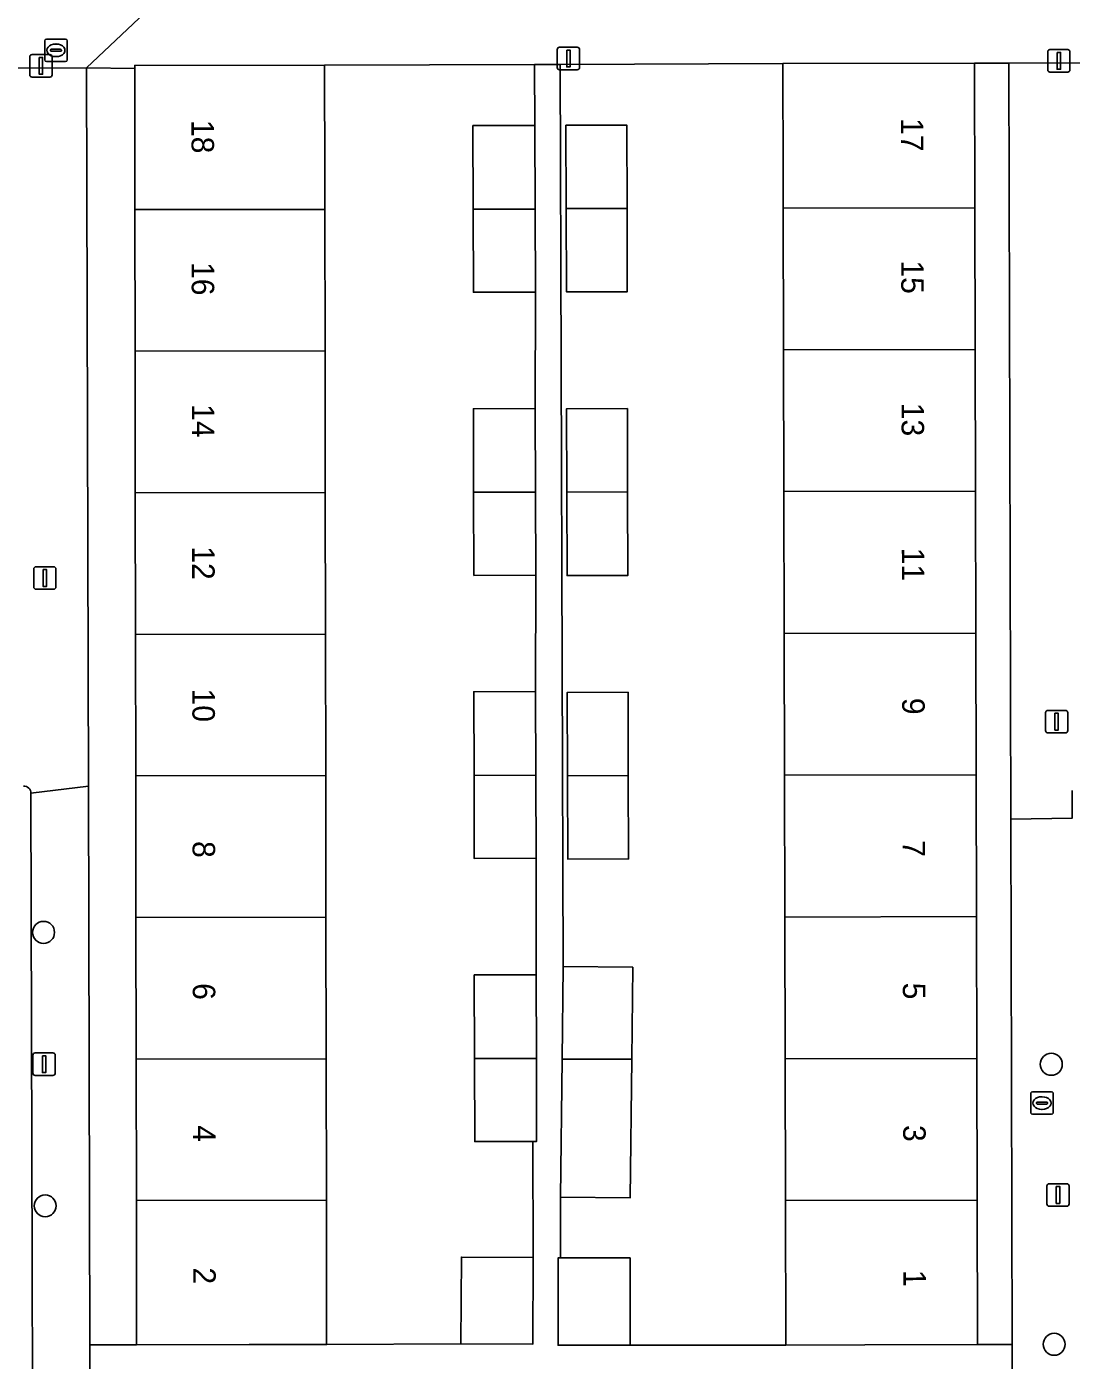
# Model space of a CAD drawing. Extents: x 160732 to 162107, y 387428 to 388479.
# Drawn here: x 161403.3 to 161449.7, y 388109.3 to 388168.6 of the extents above; entities that cross this region are included whole.
import ezdxf

# ---------------------------------------------------------------- set-up
doc = ezdxf.new("R2010")
doc.units = 0
for name, color, linetype in [('IMGEO_Boom', 7, 'Continuous'), ('IMGEO_Brandkraan', 7, 'Continuous'), ('IMGEO_Erf', 7, 'Continuous'), ('IMGEO_Lichtmast', 7, 'Continuous'), ('IMGEO_Pand', 7, 'Continuous'), ('IMGEO_Pand_nummerreeks', 7, 'Continuous'), ('IMGEO_Rijbaan_lokaal_open', 7, 'Continuous'), ('IMGEO_Voetpad_open', 7, 'Continuous')]:
    doc.layers.add(name, color=color, linetype=linetype)

msp = doc.modelspace()

# ---------------------------------------------------------------- linework, layer by layer
at = {"layer": 'IMGEO_Boom'}
for centre in [(161404.02, 388128.345), (161448.803, 388122.484), (161404.093, 388116.191), (161448.931, 388110.037)]:
    msp.add_circle(centre, 0.489, dxfattribs=at)
at = {"layer": 'IMGEO_Brandkraan'}
for p, q in [((161404.071, 388167.126), (161404.071, 388167.978)), ((161404.146, 388168.052), (161404.998, 388168.052)), ((161404.33, 388167.546), (161404.33, 388167.558)), ((161404.768, 388167.509), (161404.37, 388167.509)), ((161404.373, 388167.595), (161404.771, 388167.595)), ((161404.559, 388167.832), (161404.584, 388167.832)), ((161404.814, 388167.558), (161404.814, 388167.546)), ((161405.072, 388167.978), (161405.072, 388167.126)), ((161404.998, 388167.052), (161404.146, 388167.052)), ((161404.582, 388167.272), (161404.557, 388167.272)), ((161447.889, 388120.333), (161447.889, 388121.185)), ((161447.964, 388121.259), (161448.816, 388121.259)), ((161448.148, 388120.753), (161448.148, 388120.765)), ((161448.586, 388120.716), (161448.188, 388120.716)), ((161448.191, 388120.802), (161448.589, 388120.802)), ((161448.377, 388121.039), (161448.402, 388121.039)), ((161448.632, 388120.765), (161448.632, 388120.753)), ((161448.89, 388121.185), (161448.89, 388120.333)), ((161448.816, 388120.259), (161447.964, 388120.259)), ((161448.4, 388120.479), (161448.375, 388120.479))]:
    msp.add_line(p, q, dxfattribs=at)
for points in [[(161404.071, 388167.126), (161404.071, 388167.978)], [(161404.146, 388168.052), (161404.998, 388168.052)], [(161405.072, 388167.978), (161405.072, 388167.126)], [(161404.998, 388167.052), (161404.146, 388167.052)], [(161447.889, 388120.333), (161447.889, 388121.185)], [(161447.964, 388121.259), (161448.816, 388121.259)], [(161448.89, 388121.185), (161448.89, 388120.333)], [(161448.816, 388120.259), (161447.964, 388120.259)]]:
    msp.add_lwpolyline(points, dxfattribs=at)
for centre, radius, start, end in [((161404.148, 388167.976), 0.0765, 91.55205, 178.44795), ((161404.148, 388167.976), 0.0765, 91.55205, 178.44795), ((161404.37, 388167.555), 0.0403, 85.87752, 175.75265), ((161404.367, 388167.545), 0.0366, 178.93798, 274.71019), ((161404.771, 388167.552), 0.043, 264.86636, 352.45326), ((161404.775, 388167.557), 0.0386, 1.73085, 96.63898), ((161404.996, 388167.976), 0.0765, 1.55205, 88.44795), ((161404.996, 388167.976), 0.0765, 1.55205, 88.44795), ((161404.148, 388167.128), 0.0765, 181.55205, 268.44795), ((161404.148, 388167.128), 0.0765, 181.55205, 268.44795), ((161404.996, 388167.128), 0.0765, 271.55205, 358.44795), ((161404.996, 388167.128), 0.0765, 271.55205, 358.44795), ((161447.966, 388121.183), 0.0765, 91.55205, 178.44795), ((161447.966, 388121.183), 0.0765, 91.55205, 178.44795), ((161448.188, 388120.762), 0.0403, 85.87752, 175.75265), ((161448.185, 388120.752), 0.0366, 178.93798, 274.71019), ((161448.589, 388120.759), 0.043, 264.86636, 352.45326), ((161448.593, 388120.764), 0.0386, 1.73085, 96.63898), ((161448.814, 388121.183), 0.0765, 1.55205, 88.44795), ((161448.814, 388121.183), 0.0765, 1.55205, 88.44795), ((161447.966, 388120.335), 0.0765, 181.55205, 268.44795), ((161447.966, 388120.335), 0.0765, 181.55205, 268.44795), ((161448.814, 388120.335), 0.0765, 271.55205, 358.44795), ((161448.814, 388120.335), 0.0765, 271.55205, 358.44795)]:
    msp.add_arc(centre, radius, start, end, dxfattribs=at)
for centre, major_axis, ratio, start_param, end_param in [((161404.558, 388167.552), (-0.387, 0.002), 0.722429, 4.712389, 7.853982), ((161404.583, 388167.552), (-0.39, 0.002), 0.717154, 1.570796, 4.712389), ((161448.376, 388120.759), (-0.387, 0.002), 0.722429, 4.712389, 7.853982), ((161448.401, 388120.759), (-0.39, 0.002), 0.717154, 1.570796, 4.712389)]:
    msp.add_ellipse(centre, major_axis=major_axis, ratio=ratio, start_param=start_param, end_param=end_param, dxfattribs=at)
at = {"layer": 'IMGEO_Erf'}
for points in [[(161423.151, 388135.324), (161423.139, 388139.038), (161425.889, 388139.047), (161425.894, 388144.221), (161423.144, 388144.212), (161423.132, 388147.908), (161423.12, 388151.622), (161425.87, 388151.631), (161425.875, 388156.805), (161423.125, 388156.796), (161423.113, 388160.492), (161423.101, 388164.206), (161425.851, 388164.215), (161425.842, 388166.923), (161416.512, 388166.893), (161416.52, 388161.894), (161416.522, 388160.482), (161416.532, 388154.19), (161416.541, 388147.898), (161416.551, 388141.606), (161416.56, 388135.314), (161416.569, 388129.022), (161416.579, 388122.73), (161416.588, 388116.437), (161416.598, 388110.027), (161422.563, 388110.057), (161422.587, 388113.914), (161425.782, 388113.894), (161425.765, 388119.052), (161423.182, 388119.044), (161423.17, 388122.74), (161423.158, 388126.454), (161425.908, 388126.463), (161425.913, 388131.637), (161423.163, 388131.628)], [(161436.933, 388141.633), (161436.919, 388147.935), (161436.905, 388154.237), (161436.891, 388160.539), (161436.888, 388161.96), (161436.877, 388166.959), (161426.984, 388166.927), (161427.114, 388126.829), (161430.205, 388126.793), (161430.157, 388122.714), (161430.084, 388116.546), (161426.994, 388116.583), (161426.994, 388113.874), (161430.082, 388113.874), (161430.082, 388109.996), (161437.004, 388110.003), (161436.99, 388116.426), (161436.976, 388122.728), (161436.962, 388129.029), (161436.947, 388135.331)], [(161446.922, 388166.978), (161445.393, 388166.978), (161445.407, 388160.557), (161445.422, 388154.255), (161445.436, 388147.953), (161445.45, 388141.651), (161445.464, 388135.35), (161445.478, 388129.048), (161445.492, 388122.746), (161445.507, 388116.444), (161445.521, 388110.023), (161447.059, 388110.027), (161447.003, 388133.376)], [(161408.108, 388141.593), (161408.099, 388147.885), (161408.089, 388154.177), (161408.08, 388160.469), (161408.07, 388166.736), (161405.936, 388166.777), (161406.014, 388134.849), (161406.074, 388110.009), (161408.156, 388110.014), (161408.146, 388116.425), (161408.137, 388122.717), (161408.127, 388129.009), (161408.118, 388135.301)], [(161429.949, 388160.524), (161429.961, 388156.818), (161427.261, 388156.809), (161427.249, 388160.519), (161427.237, 388164.22), (161429.937, 388164.228)], [(161429.989, 388144.214), (161427.289, 388144.205), (161427.277, 388147.915), (161427.265, 388151.616), (161429.965, 388151.624), (161429.977, 388147.92)], [(161429.993, 388139.02), (161430.005, 388135.316), (161430.017, 388131.61), (161427.317, 388131.601), (161427.305, 388135.309), (161427.293, 388139.012)]]:
    msp.add_lwpolyline(points, close=True, dxfattribs=at)
at = {"layer": 'IMGEO_Lichtmast'}
for p, q in [((161426.849, 388166.785), (161426.849, 388167.585)), ((161426.849, 388167.585), (161426.849, 388166.785)), ((161426.949, 388167.685), (161427.739, 388167.685)), ((161427.739, 388167.685), (161426.949, 388167.685)), ((161427.839, 388167.585), (161427.839, 388166.785)), ((161427.839, 388166.785), (161427.839, 388167.585)), ((161448.743, 388167.585), (161449.533, 388167.585)), ((161449.533, 388167.585), (161448.743, 388167.585)), ((161403.409, 388166.46), (161403.409, 388167.26)), ((161403.409, 388167.26), (161403.409, 388166.46)), ((161403.509, 388167.36), (161404.299, 388167.36)), ((161404.299, 388167.36), (161403.509, 388167.36)), ((161404.399, 388167.26), (161404.399, 388166.46)), ((161404.399, 388166.46), (161404.399, 388167.26)), ((161448.643, 388166.685), (161448.643, 388167.485)), ((161448.643, 388167.485), (161448.643, 388166.685)), ((161449.633, 388167.485), (161449.633, 388166.685)), ((161449.633, 388166.685), (161449.633, 388167.485)), ((161404.299, 388166.36), (161403.509, 388166.36)), ((161403.509, 388166.36), (161404.299, 388166.36)), ((161427.739, 388166.685), (161426.949, 388166.685)), ((161426.949, 388166.685), (161427.739, 388166.685)), ((161449.533, 388166.585), (161448.743, 388166.585)), ((161448.743, 388166.585), (161449.533, 388166.585)), ((161403.583, 388143.697), (161403.583, 388144.497)), ((161403.583, 388144.497), (161403.583, 388143.697)), ((161403.683, 388144.597), (161404.473, 388144.597)), ((161404.473, 388144.597), (161403.683, 388144.597)), ((161404.573, 388144.497), (161404.573, 388143.697)), ((161404.573, 388143.697), (161404.573, 388144.497)), ((161404.473, 388143.597), (161403.683, 388143.597)), ((161403.683, 388143.597), (161404.473, 388143.597)), ((161448.546, 388137.314), (161448.546, 388138.114)), ((161448.546, 388138.114), (161448.546, 388137.314)), ((161448.646, 388138.214), (161449.436, 388138.214)), ((161449.436, 388138.214), (161448.646, 388138.214)), ((161449.536, 388138.114), (161449.536, 388137.314)), ((161449.536, 388137.314), (161449.536, 388138.114)), ((161449.436, 388137.214), (161448.646, 388137.214)), ((161448.646, 388137.214), (161449.436, 388137.214)), ((161403.549, 388122.09), (161403.549, 388122.89)), ((161403.549, 388122.89), (161403.549, 388122.09)), ((161403.649, 388122.99), (161404.439, 388122.99)), ((161404.439, 388122.99), (161403.649, 388122.99)), ((161404.539, 388122.89), (161404.539, 388122.09)), ((161404.539, 388122.09), (161404.539, 388122.89)), ((161404.439, 388121.99), (161403.649, 388121.99)), ((161403.649, 388121.99), (161404.439, 388121.99)), ((161448.706, 388117.176), (161449.496, 388117.176)), ((161449.496, 388117.176), (161448.706, 388117.176)), ((161448.606, 388116.276), (161448.606, 388117.076)), ((161448.606, 388117.076), (161448.606, 388116.276)), ((161449.596, 388117.076), (161449.596, 388116.276)), ((161449.596, 388116.276), (161449.596, 388117.076)), ((161449.496, 388116.176), (161448.706, 388116.176)), ((161448.706, 388116.176), (161449.496, 388116.176))]:
    msp.add_line(p, q, dxfattribs=at)
for points in [[(161427.269, 388167.56), (161427.419, 388167.56), (161427.419, 388166.81), (161427.269, 388166.81), (161427.269, 388167.56)], [(161403.829, 388167.235), (161403.979, 388167.235), (161403.979, 388166.485), (161403.829, 388166.485), (161403.829, 388167.235)], [(161449.063, 388167.46), (161449.213, 388167.46), (161449.213, 388166.71), (161449.063, 388166.71), (161449.063, 388167.46)], [(161404.003, 388144.472), (161404.153, 388144.472), (161404.153, 388143.722), (161404.003, 388143.722), (161404.003, 388144.472)], [(161448.966, 388138.089), (161449.116, 388138.089), (161449.116, 388137.339), (161448.966, 388137.339), (161448.966, 388138.089)], [(161403.969, 388122.865), (161404.119, 388122.865), (161404.119, 388122.115), (161403.969, 388122.115), (161403.969, 388122.865)], [(161449.026, 388117.051), (161449.176, 388117.051), (161449.176, 388116.301), (161449.026, 388116.301), (161449.026, 388117.051)]]:
    msp.add_lwpolyline(points, dxfattribs=at)
for centre, start, end in [((161426.949, 388167.585), 90, 180), ((161426.949, 388167.585), 90, 180), ((161427.739, 388167.585), 0, 90), ((161427.739, 388167.585), 360, 90), ((161448.743, 388167.485), 90, 180), ((161448.743, 388167.485), 90, 180), ((161449.533, 388167.485), 0, 90), ((161449.533, 388167.485), 360, 90), ((161403.509, 388167.26), 90, 180), ((161403.509, 388167.26), 90, 180), ((161404.299, 388167.26), 0, 90), ((161404.299, 388167.26), 360, 90), ((161403.509, 388166.46), 180, 270), ((161403.509, 388166.46), 180, 270), ((161404.299, 388166.46), 270, 0), ((161404.299, 388166.46), 270, 0), ((161426.949, 388166.785), 180, 270), ((161426.949, 388166.785), 180, 270), ((161427.739, 388166.785), 270, 0), ((161427.739, 388166.785), 270, 0), ((161448.743, 388166.685), 180, 270), ((161448.743, 388166.685), 180, 270), ((161449.533, 388166.685), 270, 0), ((161449.533, 388166.685), 270, 0), ((161403.683, 388144.497), 90, 180), ((161403.683, 388144.497), 90, 180), ((161404.473, 388144.497), 0, 90), ((161404.473, 388144.497), 360, 90), ((161403.683, 388143.697), 180, 270), ((161403.683, 388143.697), 180, 270), ((161404.473, 388143.697), 270, 0), ((161404.473, 388143.697), 270, 0), ((161448.646, 388138.114), 90, 180), ((161448.646, 388138.114), 90, 180), ((161449.436, 388138.114), 0, 90), ((161449.436, 388138.114), 360, 90), ((161448.646, 388137.314), 180, 270), ((161448.646, 388137.314), 180, 270), ((161449.436, 388137.314), 270, 0), ((161449.436, 388137.314), 270, 0), ((161403.649, 388122.89), 90, 180), ((161403.649, 388122.89), 90, 180), ((161404.439, 388122.89), 0, 90), ((161404.439, 388122.89), 360, 90), ((161403.649, 388122.09), 180, 270), ((161403.649, 388122.09), 180, 270), ((161404.439, 388122.09), 270, 0), ((161404.439, 388122.09), 270, 0), ((161448.706, 388117.076), 90, 180), ((161448.706, 388117.076), 90, 180), ((161449.496, 388117.076), 0, 90), ((161449.496, 388117.076), 360, 90), ((161448.706, 388116.276), 180, 270), ((161448.706, 388116.276), 180, 270), ((161449.496, 388116.276), 270, 0), ((161449.496, 388116.276), 270, 0)]:
    msp.add_arc(centre, 0.1, start, end, dxfattribs=at)
at = {"layer": 'IMGEO_Pand'}
for points in [[(161436.877, 388166.959), (161436.888, 388161.96), (161436.891, 388160.539), (161445.407, 388160.557), (161445.393, 388166.978)], [(161408.07, 388166.736), (161408.08, 388160.469), (161416.522, 388160.482), (161416.52, 388161.894), (161416.512, 388166.893), (161408.07, 388166.881)], [(161425.863, 388160.496), (161425.851, 388164.215), (161423.101, 388164.206), (161423.113, 388160.492)], [(161429.949, 388160.524), (161429.937, 388164.228), (161427.237, 388164.22), (161427.249, 388160.519)], [(161408.08, 388160.469), (161408.089, 388154.177), (161416.532, 388154.19), (161416.522, 388160.482)], [(161423.113, 388160.492), (161423.125, 388156.796), (161425.875, 388156.805), (161425.863, 388160.496)], [(161427.249, 388160.519), (161427.261, 388156.809), (161429.961, 388156.818), (161429.949, 388160.524)], [(161445.422, 388154.255), (161445.407, 388160.557), (161436.891, 388160.539), (161436.905, 388154.237)], [(161416.541, 388147.898), (161416.532, 388154.19), (161408.089, 388154.177), (161408.099, 388147.885)], [(161445.436, 388147.953), (161445.422, 388154.255), (161436.905, 388154.237), (161436.919, 388147.935)], [(161425.87, 388151.631), (161423.12, 388151.622), (161423.132, 388147.908), (161425.882, 388147.912)], [(161429.965, 388151.624), (161427.265, 388151.616), (161427.277, 388147.915), (161429.977, 388147.92)], [(161436.919, 388147.935), (161436.933, 388141.633), (161445.45, 388141.651), (161445.436, 388147.953)], [(161408.099, 388147.885), (161408.108, 388141.593), (161416.551, 388141.606), (161416.541, 388147.898)], [(161423.144, 388144.212), (161425.894, 388144.221), (161425.882, 388147.912), (161423.132, 388147.908)], [(161427.289, 388144.205), (161429.989, 388144.214), (161429.977, 388147.92), (161427.277, 388147.915)], [(161416.56, 388135.314), (161416.551, 388141.606), (161408.108, 388141.593), (161408.118, 388135.301)], [(161436.933, 388141.633), (161436.947, 388135.331), (161445.464, 388135.35), (161445.45, 388141.651)], [(161425.889, 388139.047), (161423.139, 388139.038), (161423.151, 388135.324), (161425.901, 388135.328)], [(161429.993, 388139.02), (161427.293, 388139.012), (161427.305, 388135.309), (161430.005, 388135.316)], [(161408.118, 388135.301), (161408.127, 388129.009), (161416.569, 388129.022), (161416.56, 388135.314)], [(161423.163, 388131.628), (161425.913, 388131.637), (161425.901, 388135.328), (161423.151, 388135.324)], [(161427.317, 388131.601), (161430.017, 388131.61), (161430.005, 388135.316), (161427.305, 388135.309)], [(161436.947, 388135.331), (161436.962, 388129.029), (161445.478, 388129.048), (161445.464, 388135.35)], [(161408.127, 388129.009), (161408.137, 388122.717), (161416.579, 388122.73), (161416.569, 388129.022)], [(161436.962, 388129.029), (161436.976, 388122.728), (161445.492, 388122.746), (161445.478, 388129.048)], [(161430.205, 388126.793), (161427.114, 388126.829), (161427.066, 388122.707), (161430.157, 388122.714)], [(161425.908, 388126.463), (161423.158, 388126.454), (161423.17, 388122.74), (161425.92, 388122.744)], [(161408.137, 388122.717), (161408.146, 388116.425), (161416.588, 388116.437), (161416.579, 388122.73)], [(161425.92, 388122.744), (161423.17, 388122.74), (161423.182, 388119.044), (161425.765, 388119.052), (161425.932, 388119.053)], [(161426.994, 388116.583), (161430.084, 388116.546), (161430.157, 388122.714), (161427.066, 388122.707)], [(161445.507, 388116.444), (161445.492, 388122.746), (161436.976, 388122.728), (161436.99, 388116.426)], [(161408.146, 388116.425), (161408.156, 388110.014), (161413.156, 388110.022), (161416.598, 388110.027), (161416.588, 388116.437)], [(161436.99, 388116.426), (161437.004, 388110.003), (161440.522, 388110.011), (161445.521, 388110.023), (161445.507, 388116.444)], [(161422.563, 388110.057), (161425.758, 388110.037), (161425.782, 388113.894), (161422.587, 388113.914)], [(161430.082, 388113.874), (161426.994, 388113.874), (161426.887, 388113.874), (161426.887, 388109.996), (161430.082, 388109.996)]]:
    msp.add_lwpolyline(points, close=True, dxfattribs=at)
at = {"layer": 'IMGEO_Rijbaan_lokaal_open'}
msp.add_lwpolyline([(161403.595, 388083.807), (161403.586, 388087.097), (161403.459, 388134.534)], dxfattribs=at)
msp.add_arc((161403.16, 388134.544), 0.299, 358.06905, 95.35865, dxfattribs=at)
at = {"layer": 'IMGEO_Voetpad_open'}
for points in [[(161364.086, 388166.703), (161376.513, 388166.728), (161379.616, 388166.735), (161386.771, 388166.749), (161405.936, 388166.777), (161409.041, 388169.711)], [(161409.041, 388169.711), (161405.936, 388166.777), (161408.07, 388166.736), (161408.07, 388166.881), (161416.512, 388166.893), (161425.842, 388166.923), (161426.984, 388166.927), (161436.877, 388166.959), (161445.393, 388166.978), (161446.922, 388166.978), (161454.013, 388166.998)], [(161447.063, 388108.472), (161447.059, 388110.027), (161445.521, 388110.023), (161440.522, 388110.011), (161437.004, 388110.003), (161430.082, 388109.996), (161426.887, 388109.996), (161426.887, 388113.874), (161426.994, 388113.874), (161426.994, 388116.583), (161427.066, 388122.707), (161427.114, 388126.829), (161426.984, 388166.927), (161425.842, 388166.923), (161425.851, 388164.215), (161425.863, 388160.496), (161425.875, 388156.805), (161425.87, 388151.631), (161425.882, 388147.912), (161425.894, 388144.221), (161425.889, 388139.047), (161425.901, 388135.328), (161425.913, 388131.637), (161425.908, 388126.463), (161425.92, 388122.744), (161425.932, 388119.053), (161425.765, 388119.052), (161425.782, 388113.894), (161425.758, 388110.037), (161422.563, 388110.057), (161416.598, 388110.027), (161413.156, 388110.022), (161408.156, 388110.014), (161406.074, 388110.009), (161406.078, 388108.496)], [(161466.116, 388166.851), (161457.913, 388167.007), (161454.013, 388166.998), (161446.922, 388166.978), (161447.003, 388133.376), (161449.725, 388133.421), (161449.724, 388134.652)], [(161405.936, 388166.777), (161386.771, 388166.749)], [(161403.459, 388134.534), (161406.014, 388134.849), (161405.936, 388166.777)], [(161406.078, 388108.496), (161406.074, 388110.009), (161406.014, 388134.849), (161403.459, 388134.534), (161403.586, 388087.097), (161406.733, 388087.528)], [(161449.725, 388133.421), (161447.003, 388133.376), (161447.059, 388110.027), (161447.063, 388108.472), (161447.11, 388088.856)]]:
    msp.add_lwpolyline(points, dxfattribs=at)
msp.add_arc((161403.16, 388134.544), 0.299, 358.06905, 95.35865, dxfattribs=at)

# ---------------------------------------------------------------- texts
at = {"layer": 'IMGEO_Pand_nummerreeks'}
for s, rotation, p in [('18', 270.08665, (161410.594, 388164.457)), ('17', 270.12877, (161442.118, 388164.541)), ('16', 270.08665, (161410.603, 388158.142)), ('15', 270.12877, (161442.132, 388158.213)), ('14', 270.08665, (161410.613, 388151.823)), ('13', 270.12877, (161442.147, 388151.885)), ('12', 270.08665, (161410.622, 388145.507)), ('11', 270.12877, (161442.161, 388145.442)), ('10', 270.08665, (161410.632, 388139.183)), ('9', 270.12877, (161442.177, 388138.768)), ('8', 270.08665, (161410.643, 388132.403)), ('7', 270.12877, (161442.191, 388132.44)), ('6', 270.08665, (161410.652, 388126.089)), ('5', 270.12877, (161442.205, 388126.111)), ('4', 270.08665, (161410.662, 388119.77)), ('3', 270.12877, (161442.22, 388119.783)), ('2', 270.08665, (161410.671, 388113.454)), ('1', 270.12877, (161442.234, 388113.341))]:
    msp.add_text(s, height=1, rotation=rotation, dxfattribs=at).set_placement(p)

doc.saveas('drawing.dxf')
